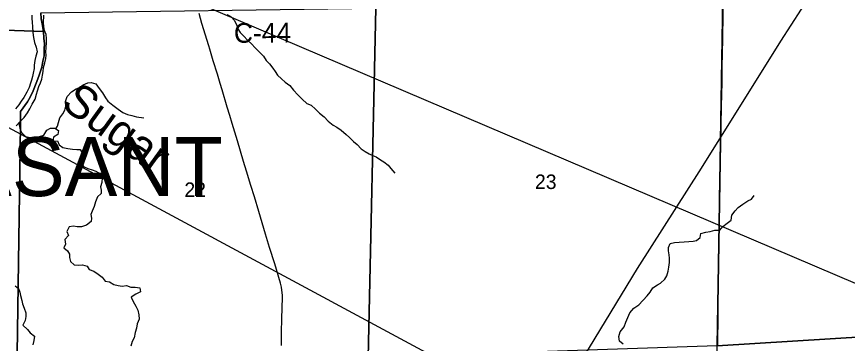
# Model space of a CAD drawing. Extents: x 0 to 34, y 0 to 22.
# Drawn here: x 5.242 to 6.439, y 18.765 to 19.236 of the extents above; entities that cross this region are included whole.
import ezdxf

# ---------------------------------------------------------------- set-up
doc = ezdxf.new("R2010")
doc.units = 0
for name, color, linetype in [('GM_X_Corporation', 7, 'Continuous'), ('GM_X_County_Road', 7, 'Continuous'), ('GM_X_County_Road_Text', 7, 'Continuous'), ('GM_X_Major_River', 7, 'Continuous'), ('GM_X_Minor_River', 7, 'Continuous'), ('GM_X_Minor_River_Text', 7, 'Continuous'), ('GM_X_Rail_Line', 7, 'Continuous'), ('GM_X_Section_Text', 7, 'Continuous'), ('GM_X_Township_Road', 7, 'Continuous'), ('GM_X_Township_Text', 7, 'Continuous'), ('SH_Text', 7, 'Continuous')]:
    doc.layers.add(name, color=color, linetype=linetype)

msp = doc.modelspace()

# ---------------------------------------------------------------- linework, layer by layer
at = {"layer": 'GM_X_Corporation'}
for points in [[(6.7494, 19.2921), (6.7493, 19.286), (6.7476, 18.7919), (6.2515, 18.761), (6.2596, 19.2633)], [(5.7596, 19.2486), (6.2596, 19.2633), (6.2515, 18.761), (5.7486, 18.7442)], [(5.2767, 19.2418), (5.7596, 19.2486), (5.7486, 18.7442), (5.2427, 18.7496), (5.2473, 19.0798), (5.2474, 19.0995), (5.2575, 19.1133), (5.2614, 19.1201), (5.2659, 19.1291), (5.2698, 19.1401), (5.2737, 19.1503), (5.2781, 19.1634), (5.2796, 19.1718), (5.2814, 19.1798), (5.2817, 19.1897), (5.282, 19.1971), (5.2811, 19.2052), (5.2804, 19.2145), (5.2802, 19.2171), (5.279, 19.2234), (5.2772, 19.2332)], [(6.7476, 18.7919), (6.7477, 18.7799), (6.7481, 18.2831), (6.2454, 18.2601), (6.2515, 18.761)]]:
    msp.add_lwpolyline(points, close=True, dxfattribs=at)
for points in [[(5.2767, 19.2418), (5.2772, 19.2332), (5.279, 19.2234), (5.2802, 19.2171), (5.2804, 19.2145), (4.8183, 19.2305)], [(4.8183, 19.2305), (5.2804, 19.2145), (5.2811, 19.2052), (5.282, 19.1971), (5.2817, 19.1897), (5.2814, 19.1798), (5.2796, 19.1718), (5.2781, 19.1634), (5.2737, 19.1503), (5.2698, 19.1401), (5.2659, 19.1291), (5.2614, 19.1201), (5.2575, 19.1133), (5.2474, 19.0995), (5.2473, 19.0798), (5.2427, 18.7496)]]:
    msp.add_lwpolyline(points, dxfattribs=at)
at = {"layer": 'GM_X_County_Road'}
msp.add_lwpolyline([(5.6237, 18.7615), (5.6238, 18.7848), (5.6241, 18.7963), (5.6243, 18.8037), (5.6245, 18.8118), (5.6246, 18.8183), (5.6247, 18.8208), (5.6248, 18.8258), (5.6248, 18.828), (5.6248, 18.8336), (5.6246, 18.8379), (5.6242, 18.8414), (5.6234, 18.8457), (5.622, 18.8514), (5.6138, 18.8794), (5.6064, 18.9032), (5.6007, 18.9222), (5.5909, 18.955), (5.5846, 18.9761), (5.5796, 18.9925), (5.5732, 19.0133), (5.569, 19.0273), (5.5601, 19.057), (5.5527, 19.0818), (5.5492, 19.0937), (5.5455, 19.1056), (5.538, 19.1306), (5.5354, 19.1395), (5.5313, 19.1532), (5.5253, 19.1722), (5.5203, 19.1892), (5.5188, 19.1942), (5.509, 19.2264), (5.5051, 19.2407)], dxfattribs=at)
at = {"layer": 'GM_X_Major_River'}
for points in [[(5.2638, 19.2385), (5.2638, 19.2336), (5.2645, 19.2284), (5.2649, 19.2214), (5.2654, 19.2132), (5.2661, 19.2062), (5.2677, 19.1988), (5.2702, 19.1921), (5.2713, 19.1855), (5.2695, 19.1792), (5.2683, 19.1728), (5.2673, 19.1663), (5.2671, 19.1614), (5.2656, 19.1544), (5.2646, 19.1496), (5.2632, 19.1447), (5.2619, 19.14), (5.2598, 19.1337), (5.2567, 19.1273), (5.2523, 19.1197), (5.2485, 19.1144), (5.245, 19.1089), (5.2401, 19.1031)], [(5.241, 19.0788), (5.2469, 19.0848), (5.2525, 19.0905), (5.2576, 19.0973), (5.2609, 19.1033), (5.2645, 19.1098), (5.2684, 19.1173), (5.2707, 19.1242), (5.272, 19.1289), (5.2738, 19.1355), (5.2761, 19.1405), (5.278, 19.146), (5.279, 19.1515), (5.2802, 19.1568), (5.2808, 19.1628), (5.2823, 19.1695), (5.2841, 19.1759), (5.2843, 19.1807), (5.2841, 19.1854), (5.2842, 19.1913), (5.285, 19.1987), (5.285, 19.2044), (5.2843, 19.2106), (5.2822, 19.2164), (5.2811, 19.2221), (5.2808, 19.227), (5.2809, 19.2384)]]:
    msp.add_lwpolyline(points, dxfattribs=at)
at = {"layer": 'GM_X_Minor_River'}
for points in [[(5.5455, 19.2394), (5.5511, 19.2361), (5.5553, 19.231), (5.5586, 19.2249), (5.5607, 19.2184), (5.5639, 19.2133), (5.5686, 19.2083), (5.575, 19.2017), (5.5806, 19.1963), (5.5851, 19.1914), (5.5915, 19.1856), (5.5975, 19.179), (5.6017, 19.1727), (5.6064, 19.1679), (5.6109, 19.1616), (5.6144, 19.1569), (5.618, 19.1519), (5.6238, 19.1466), (5.6291, 19.1418), (5.6355, 19.1367), (5.6408, 19.1302), (5.6473, 19.1233), (5.6535, 19.117), (5.6601, 19.1107), (5.6664, 19.1082), (5.6728, 19.1027), (5.6784, 19.097), (5.685, 19.0914), (5.691, 19.0855), (5.698, 19.0794), (5.7032, 19.0767), (5.7098, 19.0723), (5.7166, 19.066), (5.7217, 19.0618), (5.7275, 19.0561), (5.7326, 19.0514), (5.7382, 19.0454), (5.7443, 19.0414), (5.7497, 19.0384), (5.7552, 19.0357), (5.7601, 19.0336), (5.7662, 19.0297), (5.7711, 19.0267), (5.7775, 19.0219), (5.7812, 19.0171), (5.7868, 19.0103)], [(5.2986, 19.0742), (5.3007, 19.0782), (5.3021, 19.0834), (5.304, 19.09), (5.3084, 19.0958), (5.3115, 19.1013), (5.3126, 19.1068), (5.3123, 19.1135), (5.3146, 19.1209), (5.3209, 19.1275), (5.3277, 19.1318), (5.3325, 19.1341), (5.3378, 19.1376), (5.3443, 19.1404), (5.3492, 19.141), (5.356, 19.139), (5.3607, 19.1326), (5.3658, 19.1261), (5.3701, 19.1188), (5.3733, 19.1141), (5.3806, 19.1085), (5.3884, 19.1024), (5.3948, 19.098), (5.4016, 19.0951), (5.408, 19.0936), (5.4148, 19.0914), (5.4251, 19.0899)], [(5.245, 19.0828), (5.246, 19.0778), (5.2469, 19.073), (5.2493, 19.0683), (5.2546, 19.0631), (5.2612, 19.0616), (5.2678, 19.0621), (5.2748, 19.0634), (5.2811, 19.0651), (5.2855, 19.0721), (5.2906, 19.0753), (5.2969, 19.0752), (5.3024, 19.072), (5.3014, 19.0659), (5.2949, 19.0621), (5.2939, 19.0563), (5.3006, 19.057), (5.3032, 19.0513), (5.3086, 19.0474), (5.3155, 19.0461), (5.3223, 19.0451), (5.3285, 19.0445), (5.3334, 19.0443), (5.3372, 19.0383), (5.3372, 19.0321), (5.3354, 19.026), (5.3382, 19.0197), (5.3444, 19.0172), (5.3509, 19.0153), (5.3562, 19.0132), (5.3626, 19.0093), (5.3652, 19.0033), (5.3648, 18.9966), (5.3625, 18.9907), (5.3639, 18.9858), (5.3637, 18.9811), (5.3586, 18.9761), (5.3555, 18.9691), (5.3538, 18.9623), (5.3505, 18.9555), (5.3488, 18.9506), (5.3497, 18.9453), (5.3491, 18.9403), (5.3428, 18.9352), (5.3354, 18.9328), (5.3289, 18.9327), (5.3237, 18.9336), (5.3176, 18.9327), (5.3141, 18.9263), (5.3167, 18.9202), (5.3112, 18.9144), (5.3123, 18.9079), (5.31, 18.9026), (5.3153, 18.8982), (5.3179, 18.8932), (5.3183, 18.8885), (5.3195, 18.8828), (5.325, 18.8778), (5.3316, 18.8776), (5.3369, 18.8781), (5.3436, 18.8758), (5.3464, 18.8711), (5.353, 18.8689), (5.3596, 18.8645), (5.365, 18.8601), (5.3696, 18.8546), (5.3756, 18.8536), (5.3818, 18.8496), (5.3883, 18.848), (5.3939, 18.8471), (5.4, 18.8483), (5.4064, 18.8456), (5.4127, 18.8456), (5.4193, 18.8446), (5.4202, 18.8389), (5.4136, 18.8357), (5.4071, 18.8314), (5.4099, 18.8249), (5.4135, 18.8185), (5.4164, 18.8124), (5.4181, 18.8057), (5.4183, 18.7995), (5.4154, 18.793), (5.4144, 18.7866), (5.4126, 18.7801), (5.4113, 18.7725), (5.4082, 18.7672), (5.4063, 18.7606)], [(6.1162, 18.7633), (6.1106, 18.7679), (6.1097, 18.7747), (6.1116, 18.7813), (6.1175, 18.7883), (6.12, 18.7951), (6.1227, 18.8019), (6.1256, 18.8087), (6.1315, 18.8153), (6.1383, 18.82), (6.1505, 18.8333), (6.1549, 18.8387), (6.1589, 18.8448), (6.1652, 18.8493), (6.1699, 18.8515), (6.1762, 18.8574), (6.1789, 18.8623), (6.1808, 18.8687), (6.1816, 18.8744), (6.1828, 18.8814), (6.1828, 18.8875), (6.1823, 18.8924), (6.1814, 18.8983), (6.1812, 18.903), (6.1839, 18.9089), (6.1901, 18.9104), (6.1966, 18.9107), (6.2038, 18.9111), (6.2104, 18.9116), (6.2168, 18.9121), (6.2217, 18.9129), (6.2269, 18.9174), (6.228, 18.9231), (6.235, 18.9249), (6.2415, 18.9262), (6.2483, 18.9281), (6.2553, 18.9282), (6.2597, 18.9331), (6.266, 18.9382), (6.2715, 18.9422), (6.2726, 18.9494), (6.2776, 18.9558), (6.2816, 18.9607), (6.2884, 18.9654), (6.2957, 18.9705), (6.3008, 18.9727), (6.3046, 18.978)], [(5.2396, 18.8478), (5.2447, 18.8436), (5.2463, 18.8384), (5.2474, 18.8337), (5.2493, 18.8266), (5.2502, 18.8215), (5.2528, 18.8152), (5.2551, 18.8086), (5.2552, 18.8036), (5.2544, 18.7976), (5.2506, 18.791), (5.2574, 18.7847), (5.2613, 18.7799), (5.2677, 18.7751), (5.2667, 18.7687), (5.2654, 18.7624)]]:
    msp.add_lwpolyline(points, dxfattribs=at)
at = {"layer": 'GM_X_Rail_Line'}
msp.add_lwpolyline([(4.8309, 16.8143), (4.9535, 17.0036), (5.121, 17.2554), (5.3168, 17.5533), (5.4525, 17.7592), (5.5868, 17.9828), (5.7483, 18.2398), (5.9042, 18.4974), (6.0213, 18.6826), (6.1366, 18.8725), (6.2288, 19.0173), (6.3431, 19.201), (6.3879, 19.2703), (6.555, 19.533), (6.7138, 19.7939), (6.7635, 19.8708), (6.8447, 20.0035), (6.9408, 20.16), (7.0326, 20.3087), (7.173, 20.5257), (7.1992, 20.5654)], dxfattribs=at)
at = {"layer": 'GM_X_Township_Road'}
msp.add_lwpolyline([(6.2523, 18.7613), (6.2524, 18.7643), (6.2529, 18.8038), (6.2531, 18.8231), (6.2535, 18.8569), (6.2539, 18.8843), (6.2542, 18.9032), (6.2545, 18.9381), (6.2548, 18.9654), (6.2555, 19.0067), (6.2561, 19.0297), (6.2566, 19.0502), (6.2572, 19.0794), (6.2578, 19.1065), (6.2584, 19.1413), (6.2588, 19.1636), (6.2596, 19.2037), (6.2602, 19.2404), (6.2605, 19.2581), (6.2605, 19.2633)], dxfattribs=at)
at = {"layer": 'SH_Text'}
msp.add_lwpolyline([(9.297, 16.882), (2.5966, 20.4971), (9.297, 17.6363)], close=True, dxfattribs=at)

# ---------------------------------------------------------------- texts
at = {"layer": 'GM_X_County_Road_Text'}
msp.add_text('C-44', height=0.02841, rotation=0.3429, dxfattribs=at).set_placement((5.5551, 19.1984))
at = {"layer": 'GM_X_Minor_River_Text'}
msp.add_text('Sugar', height=0.04737, rotation=324.1965, dxfattribs=at).set_placement((5.3043, 19.1061))
at = {"layer": 'GM_X_Section_Text'}
for s, p in [('23', (5.9888, 18.9874)), ('22', (5.4836, 18.9759))]:
    msp.add_text(s, height=0.02093, rotation=0, dxfattribs=at).set_placement(p)
at = {"layer": 'GM_X_Township_Text'}
msp.add_text('PLEASANT', height=0.08523, rotation=0, dxfattribs=at).set_placement((4.9436, 18.9771))

doc.saveas('drawing.dxf')
